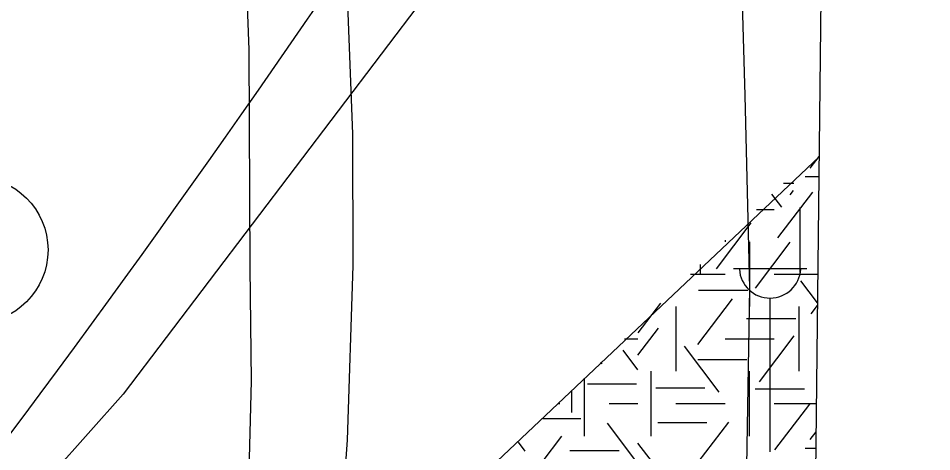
# Model space of a CAD drawing. Extents: x 419101 to 420177, y 4451541 to 4452254.
# Drawn here: x 420148.18 to 420173.1, y 4451935.34 to 4451947.17 of the extents above; entities that cross this region are included whole.
import ezdxf

# ---------------------------------------------------------------- set-up
doc = ezdxf.new("R2010")
doc.units = 0
for name, color, linetype in [('0_ÖNERİ_LEJAND', 7, 'Continuous'), ('3_HALİHAZIR', 7, 'Continuous'), ('Level 41', 7, 'Continuous'), ('Level 60', 7, 'Continuous'), ('Level 62', 7, 'Continuous')]:
    doc.layers.add(name, color=color, linetype=linetype)

msp = doc.modelspace()

# ---------------------------------------------------------------- linework, layer by layer
at = {"layer": '0_ÖNERİ_LEJAND'}
msp.add_lwpolyline([(419108.722, 4452245.778), (420173.096, 4452234.536), (420165.768, 4451540.511), (419101.295, 4451551.753)], close=True, dxfattribs=at)
at = {"layer": '3_HALİHAZIR'}
for p, q in [((420167.687, 4451940.343), (420169.687, 4451940.343)), ((420168.687, 4451935.343), (420168.687, 4451939.536))]:
    msp.add_line(p, q, dxfattribs=at)
for points in [[(420166.542, 4451961.13), (420167.086, 4451957.126), (420167.48, 4451953.783), (420167.855, 4451950.112), (420168.002, 4451945.066), (420168.13, 4451939.804), (420168.032, 4451934.411), (420167.696, 4451930.074), (420166.91, 4451923.873), (420166.367, 4451920.624), (420165.753, 4451917.26), (420164.76, 4451912.627), (420163.211, 4451907.18), (420160.633, 4451899.551), (420156.495, 4451889.67)], [(420154.513, 4451940.368), (420154.484, 4451946.316), (420153.938, 4451960.777)], [(420156.887, 4451954.633), (420157.302, 4451944.016), (420157.304, 4451940.428), (420157.152, 4451935.66), (420156.817, 4451931.004), (420156.365, 4451926.683), (420155.632, 4451921.95), (420154.681, 4451917.302), (420153.018, 4451910.604), (420151.613, 4451906.226), (420150.27, 4451902.538), (420148.236, 4451897.73), (420145.674, 4451892.56)], [(420138.057, 4451892.045), (420139.863, 4451893.806), (420141.627, 4451895.583), (420143.112, 4451897.218), (420144.719, 4451899.167), (420145.492, 4451900.215), (420146.278, 4451901.32), (420147.522, 4451903.478), (420148.432, 4451905.411), (420149.309, 4451907.566), (420150.614, 4451911.596), (420152.174, 4451917.62), (420152.863, 4451920.994), (420153.487, 4451925.035), (420154.112, 4451930.21), (420154.472, 4451934.451), (420154.546, 4451937.282), (420154.513, 4451940.368)]]:
    msp.add_lwpolyline(points, dxfattribs=at)
msp.add_circle((420146.995, 4451940.851), 2, dxfattribs=at)
msp.add_arc((420168.687, 4451940.373), 0.837, 183.298, 356.9072, dxfattribs=at)
at = {"layer": 'Level 41'}
for p, q in [((420169.781, 4451943.084), (420170.022, 4451943.401)), ((420169.644, 4451942.853), (420170.016, 4451942.853)), ((420169.053, 4451942.678), (420169.335, 4451942.678)), ((420169.008, 4451942.02), (420168.74, 4451942.372)), ((420168.901, 4451941.178), (420169.851, 4451942.428)), ((420169.234, 4451942.352), (420169.325, 4451942.472)), ((420168.319, 4451941.958), (420168.802, 4451941.958)), ((420169.501, 4451942.005), (420169.501, 4451940.238)), ((420167.224, 4451940.337), (420168.173, 4451941.587)), ((420167.459, 4451941.115), (420167.459, 4451941.074)), ((420168.131, 4451941.074), (420168.131, 4451939.307)), ((420168.29, 4451939.812), (420169.239, 4451941.062)), ((420166.784, 4451940.452), (420166.784, 4451940.203)), ((420166.517, 4451940.19), (420167.459, 4451940.19)), ((420168.802, 4451940.19), (420169.988, 4451940.19)), ((420169.98, 4451939.409), (420169.523, 4451940.01)), ((420166.74, 4451939.756), (420168.083, 4451939.756)), ((420165.093, 4451938.586), (420165.711, 4451939.4)), ((420166.718, 4451938.269), (420167.667, 4451939.519)), ((420169.807, 4451939.111), (420169.979, 4451939.337)), ((420166.116, 4451939.307), (420166.116, 4451937.54)), ((420169.474, 4451939.307), (420169.474, 4451937.54)), ((420168.046, 4451938.983), (420169.389, 4451938.983)), ((420165.083, 4451937.977), (420165.642, 4451938.713)), ((420164.716, 4451938.423), (420165.083, 4451938.423)), ((420167.459, 4451938.423), (420168.802, 4451938.423)), ((420168.395, 4451937.253), (420169.345, 4451938.503)), ((420165.083, 4451937.583), (420164.677, 4451938.117)), ((420167.303, 4451936.972), (420166.354, 4451938.222)), ((420166.713, 4451937.863), (420168.056, 4451937.863)), ((420164.109, 4451937.743), (420164.072, 4451937.792)), ((420163.624, 4451935.772), (420163.624, 4451937.352)), ((420165.445, 4451935.772), (420165.445, 4451937.54)), ((420168.131, 4451935.772), (420168.131, 4451937.54)), ((420163.706, 4451937.197), (420165.049, 4451937.197)), ((420163.27, 4451937.005), (420163.27, 4451936.417)), ((420165.568, 4451937.091), (420166.911, 4451937.091)), ((420168.285, 4451937.057), (420169.628, 4451937.057)), ((420162.913, 4451936.656), (420162.952, 4451936.656)), ((420164.295, 4451936.656), (420165.083, 4451936.656)), ((420166.116, 4451936.656), (420167.459, 4451936.656)), ((420168.802, 4451936.656), (420169.951, 4451936.656)), ((420168.821, 4451935.396), (420169.77, 4451936.645)), ((420162.493, 4451936.249), (420163.531, 4451936.249)), ((420165.054, 4451935.063), (420164.252, 4451936.119)), ((420165.622, 4451936.145), (420166.964, 4451936.145)), ((420166.73, 4451935.063), (420167.559, 4451936.154)), ((420169.781, 4451935.675), (420169.943, 4451935.888)), ((420162.005, 4451935.361), (420161.823, 4451935.6)), ((420162.471, 4451935.063), (420163.008, 4451935.769)), ((420163.227, 4451935.375), (420164.57, 4451935.375)), ((420165.477, 4451935.063), (420165.083, 4451935.581)), ((420169.644, 4451935.444), (420169.938, 4451935.444))]:
    msp.add_line(p, q, dxfattribs=at)
at = {"layer": 'Level 60'}
for p, q in [((420170.221, 4451962.216), (420151.048, 4451936.913)), ((420151.048, 4451936.913), (420132.554, 4451916.163))]:
    msp.add_line(p, q, dxfattribs=at)
at = {"layer": 'Level 62'}
msp.add_line((420170.022, 4451943.39), (420146.443, 4451921.091), dxfattribs=at)
for centre, radius, start, end in [((419869.259, 4452142.553), 336.876, 321.54676, 333.42072), ((419871.682, 4452142.243), 344.876, 321.63828, 329.98199)]:
    msp.add_arc(centre, radius, start, end, dxfattribs=at)

doc.saveas('drawing.dxf')
